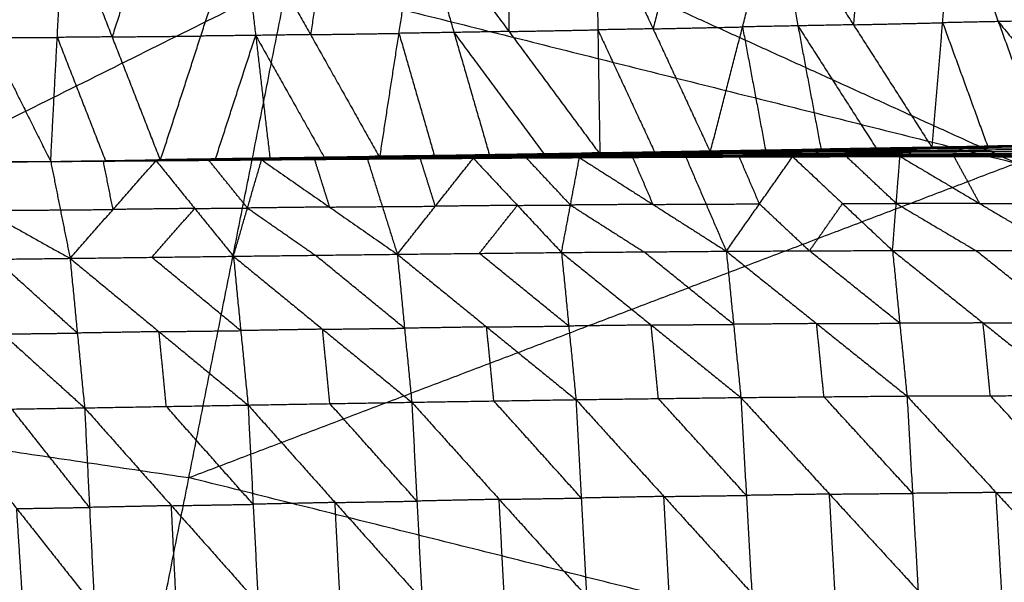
# Model space of a CAD drawing. Header units: millimetres. Extents: x -106 to 110, y -96 to 120.
# Tile 879 of 1020: x 19.57 to 26, y 106.05 to 109.73. Entities that reach past the tile are written whole.
import ezdxf

# ---------------------------------------------------------------- set-up
doc = ezdxf.new("R2010")
doc.units = ezdxf.units.MM
doc.header["$MEASUREMENT"] = 0
doc.layers.add('Default', color=7, linetype='Continuous', true_color=0x000000)

msp = doc.modelspace()

# ---------------------------------------------------------------- linework, layer by layer
at = {"layer": 'Default'}
for points in [[(24.0774, 108.8611, 9.16), (24.2879, 109.679, 9.0069), (24.4983, 110.497, 8.8538)], [(24.4983, 110.497, 8.8538), (24.6497, 109.6859, 9.0538), (24.801, 108.8748, 9.2539)], [(24.4983, 110.497, 8.8538), (25.0123, 109.6931, 9.1027), (25.5263, 108.8891, 9.3517)], [(25.081, 110.5102, 8.9356), (25.0467, 110.1016, 9.0192), (25.0123, 109.6931, 9.1027)], [(25.5263, 108.8891, 9.3517), (25.595, 109.7063, 9.1845), (25.6637, 110.5234, 9.0173)], [(25.6637, 110.5234, 9.0173), (25.9583, 109.7137, 9.2354), (26.2529, 108.904, 9.4534)], [(25.6637, 110.5234, 9.0173), (26.3228, 109.7219, 9.2884), (26.9818, 108.9203, 9.5596)], [(20.4342, 110.4274, 8.3741), (20.302, 110.0206, 8.454), (20.1699, 109.6138, 8.5339)], [(20.4853, 108.8057, 8.7525), (20.7496, 109.6193, 8.5927), (21.0139, 110.4329, 8.4329)], [(21.0139, 110.4329, 8.4329), (21.1078, 109.6234, 8.6294), (21.2016, 108.814, 8.8259)], [(21.0139, 110.4329, 8.4329), (21.4663, 109.6284, 8.6681), (21.9187, 108.8239, 8.9032)], [(21.5915, 110.4415, 8.497), (21.5289, 110.035, 8.5826), (21.4663, 109.6284, 8.6681)], [(21.9187, 108.8239, 8.9032), (22.0439, 109.637, 8.7322), (22.1692, 110.4501, 8.5611)], [(22.1692, 110.4501, 8.5611), (22.403, 109.6427, 8.7729), (22.6367, 108.8353, 8.9846)], [(22.1692, 110.4501, 8.5611), (22.7627, 109.649, 8.8157), (23.3561, 108.8478, 9.0702)], [(22.7495, 110.4611, 8.6312), (22.7561, 110.055, 8.7234), (22.7627, 109.649, 8.8157)], [(23.3298, 110.472, 8.7012), (23.3429, 109.6599, 8.8857), (23.3561, 108.8478, 9.0702)], [(23.3298, 110.472, 8.7012), (23.7036, 109.6665, 8.9306), (24.0774, 108.8611, 9.16)], [(23.914, 110.4845, 8.7775), (23.8088, 110.0755, 8.8541), (23.7036, 109.6665, 8.9306)], [(18.963, 110.4172, 8.2314), (19.3661, 109.6083, 8.4574), (19.7691, 108.7993, 8.6834)], [(19.7691, 108.7993, 8.6834), (19.8118, 109.6105, 8.4993), (19.8545, 110.4218, 8.3152)], [(19.8545, 110.4218, 8.3152), (20.1699, 109.6138, 8.5339), (20.4853, 108.8057, 8.7525)], [(10.9665, 104.8297, 9.1165), (16.142, 107.4049, 10.5669), (21.3175, 109.9802, 12.0172)], [(20.0257, 103.4859, 9.1165), (20.6716, 106.733, 10.5669), (21.3175, 109.9802, 12.0172)], [(21.3175, 109.9802, 12.0172), (26.0746, 108.7886, 12.0172), (30.8318, 107.597, 12.0172)], [(26.0746, 108.7886, 12.0172), (24.9001, 109.3221, 12.1189), (23.7256, 109.8555, 12.2207)], [(26.3228, 109.7219, 9.2884), (26.1405, 109.7178, 9.2619), (25.9583, 109.7137, 9.2354)], [(22.7627, 109.649, 8.8157), (23.0528, 109.6544, 8.8507), (23.3429, 109.6599, 8.8857)], [(23.7036, 109.6665, 8.9306), (23.5233, 109.6632, 8.9082), (23.3429, 109.6599, 8.8857)], [(23.3429, 109.6599, 8.8857), (23.5298, 109.2572, 9.0004), (23.7168, 108.8544, 9.1151)], [(23.7036, 109.6665, 8.9306), (23.9957, 109.6728, 8.9688), (24.2879, 109.679, 9.0069)], [(24.6497, 109.6859, 9.0538), (24.4688, 109.6825, 9.0304), (24.2879, 109.679, 9.0069)], [(24.2879, 109.679, 9.0069), (24.3635, 109.2735, 9.1069), (24.4392, 108.8679, 9.2069)], [(25.0123, 109.6931, 9.1027), (24.831, 109.6895, 9.0783), (24.6497, 109.6859, 9.0538)], [(24.6497, 109.6859, 9.0538), (24.9067, 109.2839, 9.1783), (25.1637, 108.882, 9.3028)], [(25.0123, 109.6931, 9.1027), (25.3037, 109.6997, 9.1436), (25.595, 109.7063, 9.1845)], [(25.9583, 109.7137, 9.2354), (25.7767, 109.71, 9.2099), (25.595, 109.7063, 9.1845)], [(25.595, 109.7063, 9.1845), (25.7423, 109.3014, 9.2935), (25.8896, 108.8965, 9.4025)], [(25.9583, 109.7137, 9.2354), (26.2878, 109.3129, 9.3709), (26.6174, 108.9121, 9.5065)], [(19.3661, 109.6083, 8.4574), (19.5889, 109.6094, 8.4784), (19.8118, 109.6105, 8.4993)], [(20.1699, 109.6138, 8.5339), (19.9908, 109.6121, 8.5166), (19.8118, 109.6105, 8.4993)], [(19.8118, 109.6105, 8.4993), (19.9695, 109.2065, 8.6087), (20.1272, 108.8025, 8.718)], [(20.1699, 109.6138, 8.5339), (20.4597, 109.6165, 8.5633), (20.7496, 109.6193, 8.5927)], [(21.1078, 109.6234, 8.6294), (20.9287, 109.6214, 8.6111), (20.7496, 109.6193, 8.5927)], [(20.8434, 108.8098, 8.7892), (20.9756, 109.2166, 8.7093), (21.1078, 109.6234, 8.6294)], [(21.4663, 109.6284, 8.6681), (21.287, 109.6259, 8.6487), (21.1078, 109.6234, 8.6294)], [(21.1078, 109.6234, 8.6294), (21.3339, 109.2212, 8.747), (21.5601, 108.8189, 8.8645)], [(21.4663, 109.6284, 8.6681), (21.7551, 109.6327, 8.7001), (22.0439, 109.637, 8.7322)], [(22.403, 109.6427, 8.7729), (22.2234, 109.6399, 8.7525), (22.0439, 109.637, 8.7322)], [(22.0439, 109.637, 8.7322), (22.1608, 109.2333, 8.838), (22.2777, 108.8296, 8.9439)], [(22.7627, 109.649, 8.8157), (22.5828, 109.6459, 8.7943), (22.403, 109.6427, 8.7729)], [(22.403, 109.6427, 8.7729), (22.6997, 109.2421, 8.9001), (22.9964, 108.8416, 9.0274)], [(24.0134, 108.8663, 9.1363), (24.7275, 108.8777, 9.2289), (25.4416, 108.8892, 9.3215)], [(24.0434, 108.8663, 9.1537), (24.7623, 108.8796, 9.2489), (25.4812, 108.8929, 9.3442)], [(24.0434, 108.8663, 9.1537), (24.7425, 108.8778, 9.2376), (25.4416, 108.8892, 9.3215)], [(25.1411, 108.8839, 9.299), (24.7817, 108.8772, 9.2514), (24.4222, 108.8706, 9.2038)], [(24.7425, 108.8778, 9.2376), (25.1019, 108.8844, 9.2852), (25.4614, 108.891, 9.3328)], [(25.4614, 108.891, 9.3328), (25.1118, 108.8853, 9.2909), (24.7623, 108.8796, 9.2489)], [(24.7623, 108.8796, 9.2489), (24.9517, 108.8817, 9.274), (25.1411, 108.8839, 9.299)], [(24.801, 108.8748, 9.2539), (25.1411, 108.8839, 9.299), (25.4812, 108.8929, 9.3442)], [(24.801, 108.8748, 9.2539), (25.1637, 108.882, 9.3028), (25.5263, 108.8891, 9.3517)], [(25.1411, 108.8839, 9.299), (25.3224, 108.8874, 9.3235), (25.5037, 108.891, 9.3479)], [(25.5037, 108.891, 9.3479), (25.3337, 108.8865, 9.3253), (25.1637, 108.882, 9.3028)], [(25.4049, 108.8705, 9.304), (25.4232, 108.8799, 9.3128), (25.4416, 108.8892, 9.3215)], [(25.4049, 108.8705, 9.304), (26.1209, 108.879, 9.3976), (26.8369, 108.8875, 9.4912)], [(26.1392, 108.8883, 9.4063), (25.7812, 108.8841, 9.3596), (25.4232, 108.8799, 9.3128)], [(25.4416, 108.8892, 9.3215), (26.1613, 108.902, 9.4183), (26.8809, 108.9149, 9.515)], [(25.4416, 108.8892, 9.3215), (25.4614, 108.891, 9.3328), (25.4812, 108.8929, 9.3442)], [(25.4416, 108.8892, 9.3215), (26.1392, 108.8883, 9.4063), (26.8369, 108.8875, 9.4912)], [(26.1811, 108.9039, 9.4296), (25.8212, 108.8975, 9.3812), (25.4614, 108.891, 9.3328)], [(25.4812, 108.8929, 9.3442), (26.2046, 108.9081, 9.445), (26.9281, 108.9232, 9.5459)], [(25.4812, 108.8929, 9.3442), (26.1811, 108.9039, 9.4296), (26.8809, 108.9149, 9.515)], [(25.4812, 108.8929, 9.3442), (25.867, 108.8984, 9.3988), (26.2529, 108.904, 9.4534)], [(25.4812, 108.8929, 9.3442), (25.5037, 108.891, 9.3479), (25.5263, 108.8891, 9.3517)], [(25.5037, 108.891, 9.3479), (25.6854, 108.8947, 9.3733), (25.867, 108.8984, 9.3988)], [(25.5263, 108.8891, 9.3517), (25.8896, 108.8965, 9.4025), (26.2529, 108.904, 9.4534)], [(26.5905, 108.9136, 9.4996), (26.2288, 108.906, 9.4492), (25.867, 108.8984, 9.3988)], [(25.867, 108.8984, 9.3988), (25.8783, 108.8975, 9.4007), (25.8896, 108.8965, 9.4025)], [(19.7691, 108.7995, 8.6838), (20.4746, 108.8108, 8.7481), (21.1801, 108.8222, 8.8124)], [(19.7691, 108.7995, 8.6838), (20.4697, 108.8099, 8.7459), (21.1704, 108.8203, 8.8079)], [(19.7691, 108.7995, 8.6838), (20.4797, 108.8094, 8.752), (21.1903, 108.8193, 8.8203)], [(20.4653, 108.8079, 8.7458), (20.8156, 108.813, 8.7768), (21.1659, 108.8182, 8.8079)], [(20.4697, 108.8099, 8.7459), (20.8225, 108.8155, 8.778), (21.1752, 108.8212, 8.8102)], [(21.1659, 108.8182, 8.8079), (20.8178, 108.8141, 8.7769), (20.4697, 108.8099, 8.7459)], [(21.1752, 108.8212, 8.8102), (20.8249, 108.816, 8.7791), (20.4746, 108.8108, 8.7481)], [(20.4746, 108.8108, 8.7481), (20.8299, 108.8158, 8.7822), (21.1852, 108.8207, 8.8164)], [(21.1852, 108.8207, 8.8164), (20.8324, 108.8151, 8.7842), (20.4797, 108.8094, 8.752)], [(20.4853, 108.8057, 8.7525), (20.8378, 108.8125, 8.7864), (21.1903, 108.8193, 8.8203)], [(20.8378, 108.8125, 8.7864), (21.0169, 108.8146, 8.8048), (21.196, 108.8166, 8.8231)], [(21.196, 108.8166, 8.8231), (21.0197, 108.8132, 8.8062), (20.8434, 108.8098, 8.7892)], [(21.1532, 108.8119, 8.8125), (21.8481, 108.8166, 8.8861), (22.543, 108.8212, 8.9597)], [(21.1532, 108.8119, 8.8125), (21.8414, 108.8162, 8.8887), (22.5296, 108.8206, 8.9648)], [(21.8522, 108.8187, 8.8837), (21.5048, 108.8164, 8.8469), (21.1573, 108.814, 8.8101)], [(21.1614, 108.8162, 8.8078), (21.8602, 108.8227, 8.8811), (22.559, 108.8291, 8.9543)], [(21.1614, 108.8162, 8.8078), (21.8522, 108.8187, 8.8837), (22.543, 108.8212, 8.9597)], [(21.1614, 108.8162, 8.8078), (21.1659, 108.8182, 8.8079), (21.1704, 108.8203, 8.8079)], [(21.8647, 108.8247, 8.8811), (21.5153, 108.8215, 8.8445), (21.1659, 108.8182, 8.8079)], [(21.1704, 108.8203, 8.8079), (21.8733, 108.8292, 8.8822), (22.5762, 108.8382, 8.9565)], [(21.1704, 108.8203, 8.8079), (21.8647, 108.8247, 8.8811), (22.559, 108.8291, 8.9543)], [(21.1704, 108.8203, 8.8079), (21.1752, 108.8212, 8.8102), (21.1801, 108.8222, 8.8124)], [(21.8781, 108.8302, 8.8845), (21.5267, 108.8257, 8.8473), (21.1752, 108.8212, 8.8102)], [(21.1801, 108.8222, 8.8124), (21.8874, 108.8333, 8.8887), (22.5947, 108.8444, 8.965)], [(21.1801, 108.8222, 8.8124), (21.8781, 108.8302, 8.8845), (22.5762, 108.8382, 8.9565)], [(21.1801, 108.8222, 8.8124), (21.1852, 108.8207, 8.8164), (21.1903, 108.8193, 8.8203)], [(21.8925, 108.8318, 8.8927), (21.5388, 108.8263, 8.8545), (21.1852, 108.8207, 8.8164)], [(21.1903, 108.8193, 8.8203), (21.8925, 108.8318, 8.8927), (22.5947, 108.8444, 8.965)], [(21.1903, 108.8193, 8.8203), (21.9024, 108.8306, 8.8992), (22.6145, 108.8419, 8.9781)], [(21.1903, 108.8193, 8.8203), (21.5545, 108.8216, 8.8618), (21.9187, 108.8239, 8.9032)], [(21.1903, 108.8193, 8.8203), (21.196, 108.8166, 8.8231), (21.2016, 108.814, 8.8259)], [(21.196, 108.8166, 8.8231), (21.3752, 108.8191, 8.8424), (21.5545, 108.8216, 8.8618)], [(21.2016, 108.814, 8.8259), (21.5601, 108.8189, 8.8645), (21.9187, 108.8239, 8.9032)], [(21.4953, 108.8138, 8.8511), (21.8394, 108.8159, 8.8892), (22.1835, 108.8181, 8.9273)], [(21.5545, 108.8216, 8.8618), (21.7284, 108.8261, 8.8805), (21.9024, 108.8306, 8.8992)], [(21.5545, 108.8216, 8.8618), (21.5573, 108.8203, 8.8631), (21.5601, 108.8189, 8.8645)], [(21.8374, 108.8156, 8.8897), (22.1835, 108.8181, 8.9273), (22.5296, 108.8206, 8.9648)], [(21.8414, 108.8162, 8.8887), (22.1889, 108.8186, 8.9255), (22.5363, 108.8209, 8.9623)], [(21.8481, 108.8166, 8.8861), (21.8502, 108.8176, 8.8849), (21.8522, 108.8187, 8.8837)], [(21.8522, 108.8187, 8.8837), (22.2016, 108.8219, 8.9204), (22.551, 108.8252, 8.957)], [(22.551, 108.8252, 8.957), (22.2056, 108.8239, 8.919), (21.8602, 108.8227, 8.8811)], [(21.8602, 108.8227, 8.8811), (21.8624, 108.8237, 8.8811), (21.8647, 108.8247, 8.8811)], [(21.8647, 108.8247, 8.8811), (22.2161, 108.8292, 8.9183), (22.5676, 108.8337, 8.9554)], [(22.5676, 108.8337, 8.9554), (22.2204, 108.8314, 8.9188), (21.8733, 108.8292, 8.8822)], [(21.8733, 108.8292, 8.8822), (21.8757, 108.8297, 8.8833), (21.8781, 108.8302, 8.8845)], [(21.8781, 108.8302, 8.8845), (22.2318, 108.8357, 8.9226), (22.5854, 108.8413, 8.9608)], [(22.5854, 108.8413, 8.9608), (22.2364, 108.8373, 8.9248), (21.8874, 108.8333, 8.8887)], [(21.8874, 108.8333, 8.8887), (21.8899, 108.8325, 8.8907), (21.8925, 108.8318, 8.8927)], [(21.8925, 108.8318, 8.8927), (22.2485, 108.8375, 8.9321), (22.6046, 108.8431, 8.9716)], [(22.6046, 108.8431, 8.9716), (22.2535, 108.8369, 8.9354), (21.9024, 108.8306, 8.8992)], [(21.9024, 108.8306, 8.8992), (22.0845, 108.8317, 8.9199), (22.2666, 108.8329, 8.9406)], [(21.9187, 108.8239, 8.9032), (22.2666, 108.8329, 8.9406), (22.6145, 108.8419, 8.9781)], [(21.9187, 108.8239, 8.9032), (22.2777, 108.8296, 8.9439), (22.6367, 108.8353, 8.9846)], [(22.033, 108.1932, 7.2379), (22.2813, 108.5069, 8.1014), (22.5296, 108.8206, 8.9648)], [(22.2813, 108.5069, 8.1014), (22.2324, 108.6625, 8.5143), (22.1835, 108.8181, 8.9273)], [(22.2666, 108.8329, 8.9406), (22.4461, 108.8358, 8.961), (22.6256, 108.8386, 8.9813)], [(22.6256, 108.8386, 8.9813), (22.4516, 108.8341, 8.9626), (22.2777, 108.8296, 8.9439)], [(22.5296, 108.8206, 8.9648), (22.8761, 108.8228, 9.0039), (23.2226, 108.825, 9.0429)], [(22.5296, 108.8206, 8.9648), (22.5363, 108.8209, 8.9623), (22.543, 108.8212, 8.9597)], [(22.5296, 108.8206, 8.9648), (22.8176, 108.5126, 8.1589), (23.1056, 108.2046, 7.353)], [(22.8828, 108.8231, 9.0013), (22.7096, 108.822, 8.9818), (22.5363, 108.8209, 8.9623)], [(22.543, 108.8212, 8.9597), (22.551, 108.8252, 8.957), (22.559, 108.8291, 8.9543)], [(22.543, 108.8212, 8.9597), (23.2302, 108.8249, 9.0419), (23.9174, 108.8287, 9.1241)], [(22.543, 108.8212, 8.9597), (23.2398, 108.8247, 9.0407), (23.9366, 108.8281, 9.1218)], [(22.543, 108.8212, 8.9597), (22.8828, 108.8231, 9.0013), (23.2226, 108.825, 9.0429)], [(23.2478, 108.8286, 9.0381), (22.8994, 108.8269, 8.9975), (22.551, 108.8252, 8.957)], [(22.559, 108.8291, 8.9543), (23.2595, 108.8345, 9.0362), (23.96, 108.8398, 9.1181)], [(22.559, 108.8291, 8.9543), (22.5676, 108.8337, 8.9554), (22.5762, 108.8382, 8.9565)], [(22.559, 108.8291, 8.9543), (23.2478, 108.8286, 9.0381), (23.9366, 108.8281, 9.1218)], [(23.2681, 108.839, 9.0373), (22.9178, 108.8363, 8.9963), (22.5676, 108.8337, 8.9554)], [(22.5762, 108.8382, 8.9565), (23.2809, 108.8463, 9.0401), (23.9856, 108.8545, 9.1236)], [(22.5762, 108.8382, 8.9565), (22.5854, 108.8413, 8.9608), (22.5947, 108.8444, 8.965)], [(22.5762, 108.8382, 8.9565), (23.2681, 108.839, 9.0373), (23.96, 108.8398, 9.1181)], [(23.2901, 108.8494, 9.0443), (22.9378, 108.8454, 9.0026), (22.5854, 108.8413, 8.9608)], [(22.5947, 108.8444, 8.965), (23.3041, 108.8553, 9.0507), (24.0134, 108.8663, 9.1363)], [(22.5947, 108.8444, 8.965), (23.2901, 108.8494, 9.0443), (23.9856, 108.8545, 9.1236)], [(22.5947, 108.8444, 8.965), (22.6046, 108.8431, 8.9716), (22.6145, 108.8419, 8.9781)], [(23.3139, 108.8541, 9.0572), (22.9593, 108.8486, 9.0144), (22.6046, 108.8431, 8.9716)], [(22.6145, 108.8419, 8.9781), (23.3139, 108.8541, 9.0572), (24.0134, 108.8663, 9.1363)], [(22.6145, 108.8419, 8.9781), (23.3289, 108.8541, 9.0659), (24.0434, 108.8663, 9.1537)], [(22.6145, 108.8419, 8.9781), (22.9853, 108.8448, 9.0241), (23.3561, 108.8478, 9.0702)], [(22.6145, 108.8419, 8.9781), (22.6256, 108.8386, 8.9813), (22.6367, 108.8353, 8.9846)], [(22.6256, 108.8386, 8.9813), (22.8054, 108.8417, 9.0027), (22.9853, 108.8448, 9.0241)], [(22.6367, 108.8353, 8.9846), (22.9964, 108.8416, 9.0274), (23.3561, 108.8478, 9.0702)], [(22.8761, 108.8228, 9.0039), (22.8795, 108.8229, 9.0026), (22.8828, 108.8231, 9.0013)], [(23.1641, 108.5148, 8.198), (23.0201, 108.6688, 8.6009), (22.8761, 108.8228, 9.0039)], [(22.8828, 108.8231, 9.0013), (23.2264, 108.825, 9.0424), (23.57, 108.8268, 9.0835)], [(23.2302, 108.8249, 9.0419), (23.0565, 108.824, 9.0216), (22.8828, 108.8231, 9.0013)], [(23.6997, 108.8571, 9.112), (23.3425, 108.851, 9.0681), (22.9853, 108.8448, 9.0241)], [(22.9853, 108.8448, 9.0241), (22.9908, 108.8432, 9.0258), (22.9964, 108.8416, 9.0274)], [(23.1056, 108.2046, 7.353), (23.1641, 108.5148, 8.198), (23.2226, 108.825, 9.0429)], [(23.2226, 108.825, 9.0429), (23.57, 108.8268, 9.0835), (23.9174, 108.8287, 9.1241)], [(23.2226, 108.825, 9.0429), (23.7022, 108.519, 8.2591), (24.1819, 108.2131, 7.4753)], [(23.2302, 108.8249, 9.0419), (23.5786, 108.8267, 9.0824), (23.927, 108.8284, 9.1229)], [(23.2398, 108.8247, 9.0407), (23.235, 108.8248, 9.0413), (23.2302, 108.8249, 9.0419)], [(23.2398, 108.8247, 9.0407), (23.2438, 108.8266, 9.0394), (23.2478, 108.8286, 9.0381)], [(23.2478, 108.8286, 9.0381), (23.5981, 108.8313, 9.079), (23.9483, 108.834, 9.1199)], [(23.2595, 108.8345, 9.0362), (23.2638, 108.8367, 9.0367), (23.2681, 108.839, 9.0373)], [(23.9483, 108.834, 9.1199), (23.6039, 108.8342, 9.0781), (23.2595, 108.8345, 9.0362)], [(23.2681, 108.839, 9.0373), (23.6204, 108.8431, 9.0791), (23.9728, 108.8471, 9.1208)], [(23.2809, 108.8463, 9.0401), (23.2855, 108.8479, 9.0422), (23.2901, 108.8494, 9.0443)], [(23.9728, 108.8471, 9.1208), (23.6268, 108.8467, 9.0805), (23.2809, 108.8463, 9.0401)], [(23.2901, 108.8494, 9.0443), (23.6448, 108.8549, 9.0872), (23.9995, 108.8604, 9.13)], [(23.9995, 108.8604, 9.13), (23.6518, 108.8578, 9.0903), (23.3041, 108.8553, 9.0507)], [(23.3041, 108.8553, 9.0507), (23.309, 108.8547, 9.0539), (23.3139, 108.8541, 9.0572)], [(23.3139, 108.8541, 9.0572), (23.6712, 108.8602, 9.1011), (24.0284, 108.8663, 9.145)], [(24.0284, 108.8663, 9.145), (23.6787, 108.8602, 9.1055), (23.3289, 108.8541, 9.0659)], [(23.3289, 108.8541, 9.0659), (23.5143, 108.8556, 9.0889), (23.6997, 108.8571, 9.112)], [(23.3561, 108.8478, 9.0702), (23.6997, 108.8571, 9.112), (24.0434, 108.8663, 9.1537)], [(23.3561, 108.8478, 9.0702), (23.7168, 108.8544, 9.1151), (24.0774, 108.8611, 9.16)], [(23.57, 108.8268, 9.0835), (23.6361, 108.6729, 8.6713), (23.7022, 108.519, 8.2591)], [(23.6997, 108.8571, 9.112), (23.8801, 108.8604, 9.1344), (24.0604, 108.8637, 9.1569)], [(24.0604, 108.8637, 9.1569), (23.8886, 108.8591, 9.136), (23.7168, 108.8544, 9.1151)], [(23.9174, 108.8287, 9.1241), (24.2663, 108.83, 9.1662), (24.6151, 108.8313, 9.2084)], [(23.9174, 108.8287, 9.1241), (23.927, 108.8284, 9.1229), (23.9366, 108.8281, 9.1218)], [(23.9174, 108.8287, 9.1241), (24.0496, 108.5209, 8.2997), (24.1819, 108.2131, 7.4753)], [(23.927, 108.8284, 9.1229), (24.0966, 108.8292, 9.1446), (24.2663, 108.83, 9.1662)], [(24.2759, 108.8297, 9.1651), (24.1015, 108.8291, 9.144), (23.927, 108.8284, 9.1229)], [(23.9366, 108.8281, 9.1218), (23.9483, 108.834, 9.1199), (23.96, 108.8398, 9.1181)], [(23.9366, 108.8281, 9.1218), (24.6388, 108.8302, 9.2088), (25.341, 108.8324, 9.2958)], [(23.9366, 108.8281, 9.1218), (24.2759, 108.8297, 9.1651), (24.6151, 108.8313, 9.2084)], [(24.6505, 108.8361, 9.2069), (24.2994, 108.835, 9.1634), (23.9483, 108.834, 9.1199)], [(23.96, 108.8398, 9.1181), (23.9728, 108.8471, 9.1208), (23.9856, 108.8545, 9.1236)], [(23.96, 108.8398, 9.1181), (24.6657, 108.8444, 9.2062), (25.3714, 108.849, 9.2943)], [(23.96, 108.8398, 9.1181), (24.6505, 108.8361, 9.2069), (25.341, 108.8324, 9.2958)], [(24.6785, 108.8518, 9.209), (24.3256, 108.8495, 9.1649), (23.9728, 108.8471, 9.1208)], [(23.9856, 108.8545, 9.1236), (24.6952, 108.8625, 9.2138), (25.4049, 108.8705, 9.304)], [(23.9856, 108.8545, 9.1236), (23.9995, 108.8604, 9.13), (24.0134, 108.8663, 9.1363)], [(23.9856, 108.8545, 9.1236), (24.6785, 108.8518, 9.209), (25.3714, 108.849, 9.2943)], [(24.7091, 108.8684, 9.2202), (24.3543, 108.8644, 9.1751), (23.9995, 108.8604, 9.13)], [(24.0134, 108.8663, 9.1363), (24.7091, 108.8684, 9.2202), (25.4049, 108.8705, 9.304)], [(24.0134, 108.8663, 9.1363), (24.0284, 108.8663, 9.145), (24.0434, 108.8663, 9.1537)], [(24.7425, 108.8778, 9.2376), (24.3855, 108.872, 9.1913), (24.0284, 108.8663, 9.145)], [(24.0434, 108.8663, 9.1537), (24.4222, 108.8706, 9.2038), (24.801, 108.8748, 9.2539)], [(24.0434, 108.8663, 9.1537), (24.0604, 108.8637, 9.1569), (24.0774, 108.8611, 9.16)], [(24.0604, 108.8637, 9.1569), (24.2413, 108.8671, 9.1803), (24.4222, 108.8706, 9.2038)], [(24.0774, 108.8611, 9.16), (24.4392, 108.8679, 9.2069), (24.801, 108.8748, 9.2539)], [(24.1819, 108.2131, 7.4753), (24.3985, 108.5222, 8.3418), (24.6151, 108.8313, 9.2084)], [(24.3985, 108.5222, 8.3418), (24.3324, 108.6761, 8.754), (24.2663, 108.83, 9.1662)], [(24.2759, 108.8297, 9.1651), (24.627, 108.8308, 9.2086), (24.9781, 108.8319, 9.2521)], [(24.6388, 108.8302, 9.2088), (24.4573, 108.83, 9.1869), (24.2759, 108.8297, 9.1651)], [(24.4222, 108.8706, 9.2038), (24.4307, 108.8693, 9.2054), (24.4392, 108.8679, 9.2069)], [(24.6151, 108.8313, 9.2084), (24.9657, 108.8321, 9.252), (25.3162, 108.8328, 9.2956)], [(24.6151, 108.8313, 9.2084), (24.9781, 108.8319, 9.2521), (25.341, 108.8324, 9.2958)], [(24.6151, 108.8313, 9.2084), (24.9414, 108.5245, 8.4072), (25.2677, 108.2177, 7.606)], [(24.6388, 108.8302, 9.2088), (24.6446, 108.8332, 9.2079), (24.6505, 108.8361, 9.2069)], [(24.6505, 108.8361, 9.2069), (25.0033, 108.8384, 9.251), (25.3562, 108.8407, 9.295)], [(24.6657, 108.8444, 9.2062), (24.6721, 108.8481, 9.2076), (24.6785, 108.8518, 9.209)], [(25.3562, 108.8407, 9.295), (25.0109, 108.8426, 9.2506), (24.6657, 108.8444, 9.2062)], [(24.6785, 108.8518, 9.209), (25.0333, 108.8558, 9.254), (25.3881, 108.8598, 9.2991)], [(24.6952, 108.8625, 9.2138), (24.7022, 108.8655, 9.217), (24.7091, 108.8684, 9.2202)], [(25.3881, 108.8598, 9.2991), (25.0417, 108.8612, 9.2565), (24.6952, 108.8625, 9.2138)], [(24.7091, 108.8684, 9.2202), (25.0662, 108.8741, 9.2665), (25.4232, 108.8799, 9.3128)], [(25.4232, 108.8799, 9.3128), (25.0754, 108.8788, 9.2708), (24.7275, 108.8777, 9.2289)], [(24.7275, 108.8777, 9.2289), (24.735, 108.8777, 9.2333), (24.7425, 108.8778, 9.2376)], [(24.9657, 108.8321, 9.252), (25.1471, 108.8323, 9.2739), (25.3286, 108.8326, 9.2957)], [(25.2919, 108.5252, 8.4508), (25.1288, 108.6786, 8.8514), (24.9657, 108.8321, 9.252)], [(25.3286, 108.8326, 9.2957), (25.1533, 108.8322, 9.2739), (24.9781, 108.8319, 9.2521)], [(25.2677, 108.2177, 7.606), (25.2919, 108.5252, 8.4508), (25.3162, 108.8328, 9.2956)], [(25.3162, 108.8328, 9.2956), (25.3286, 108.8326, 9.2957), (25.341, 108.8324, 9.2958)], [(25.3162, 108.8328, 9.2956), (25.6684, 108.8326, 9.3406), (26.0207, 108.8325, 9.3856)], [(25.3162, 108.8328, 9.2956), (25.8364, 108.5247, 8.5198), (26.3566, 108.2165, 7.744)], [(25.3286, 108.8326, 9.2957), (25.4985, 108.8326, 9.3182), (25.6684, 108.8326, 9.3406)], [(25.6808, 108.8324, 9.3407), (25.5047, 108.8325, 9.3182), (25.3286, 108.8326, 9.2957)], [(25.341, 108.8324, 9.2958), (25.3562, 108.8407, 9.295), (25.3714, 108.849, 9.2943)], [(25.341, 108.8324, 9.2958), (25.6808, 108.8324, 9.3407), (26.0207, 108.8325, 9.3856)], [(25.341, 108.8324, 9.2958), (26.0353, 108.8307, 9.3867), (26.7296, 108.8291, 9.4777)], [(25.341, 108.8324, 9.2958), (26.0504, 108.8323, 9.3864), (26.7598, 108.8323, 9.477)], [(26.0656, 108.8406, 9.3857), (25.7109, 108.8407, 9.3404), (25.3562, 108.8407, 9.295)], [(25.3714, 108.849, 9.2943), (25.3881, 108.8598, 9.2991), (25.4049, 108.8705, 9.304)], [(25.3714, 108.849, 9.2943), (26.084, 108.8529, 9.3855), (26.7967, 108.8568, 9.4768)], [(25.3714, 108.849, 9.2943), (26.0656, 108.8406, 9.3857), (26.7598, 108.8323, 9.477)], [(26.1008, 108.8637, 9.3904), (25.7444, 108.8617, 9.3448), (25.3881, 108.8598, 9.2991)], [(25.4049, 108.8705, 9.304), (26.1008, 108.8637, 9.3904), (26.7967, 108.8568, 9.4768)], [(25.6684, 108.8326, 9.3406), (25.7524, 108.6787, 8.9302), (25.8364, 108.5247, 8.5198)], [(25.6808, 108.8324, 9.3407), (26.028, 108.8316, 9.3862), (26.3751, 108.8308, 9.4316)], [(26.0353, 108.8307, 9.3867), (25.858, 108.8316, 9.3637), (25.6808, 108.8324, 9.3407)], [(18.7652, 108.7924, 8.5862), (19.2672, 108.7958, 8.6348), (19.7691, 108.7993, 8.6834)], [(18.7748, 108.7949, 8.5821), (19.272, 108.7971, 8.6327), (19.7691, 108.7993, 8.6834)], [(18.7755, 108.792, 8.5938), (19.2723, 108.7957, 8.6386), (19.7691, 108.7993, 8.6834)], [(18.7755, 108.792, 8.5938), (19.3355, 108.4792, 7.8105), (19.8955, 108.1665, 7.0272)], [(18.7833, 108.7976, 8.5804), (19.2762, 108.7985, 8.6319), (19.7691, 108.7993, 8.6834)], [(18.7898, 108.7998, 8.5809), (19.2794, 108.7995, 8.6322), (19.7691, 108.7993, 8.6834)], [(18.7952, 108.8013, 8.5828), (19.2822, 108.8003, 8.6331), (19.7691, 108.7993, 8.6834)], [(18.7993, 108.8007, 8.5867), (19.2842, 108.8, 8.6351), (19.7691, 108.7993, 8.6834)], [(18.802, 108.7974, 8.5917), (19.2856, 108.7983, 8.6375), (19.7691, 108.7993, 8.6834)], [(18.8037, 108.7922, 8.5965), (19.2864, 108.7957, 8.6399), (19.7691, 108.7993, 8.6834)], [(19.7691, 108.7995, 8.6838), (20.4653, 108.8079, 8.7458), (21.1614, 108.8162, 8.8078)], [(19.7691, 108.7995, 8.6838), (20.4611, 108.8057, 8.7481), (21.1532, 108.8119, 8.8125)], [(19.7691, 108.7995, 8.6838), (20.4577, 108.8049, 8.7507), (21.1463, 108.8103, 8.8177)], [(19.7691, 108.7995, 8.6838), (20.1272, 108.8026, 8.7182), (20.4853, 108.8057, 8.7525)], [(19.7691, 108.7993, 8.6834), (20.1272, 108.8025, 8.718), (20.4853, 108.8057, 8.7525)], [(19.7691, 108.7995, 8.6838), (20.1131, 108.8021, 8.7164), (20.4572, 108.8047, 8.749)], [(19.7691, 108.7993, 8.6834), (20.1131, 108.802, 8.7162), (20.4572, 108.8047, 8.749)], [(19.7691, 108.7993, 8.6834), (19.8323, 108.4829, 7.8553), (19.8955, 108.1665, 7.0272)], [(19.8955, 108.1665, 7.0272), (20.1763, 108.4856, 7.8881), (20.4572, 108.8047, 8.749)], [(20.1131, 108.8021, 8.7164), (20.4574, 108.8048, 8.7499), (20.8018, 108.8075, 8.7834)], [(20.4577, 108.8049, 8.7507), (20.2854, 108.8035, 8.7336), (20.1131, 108.8021, 8.7164)], [(20.1763, 108.4856, 7.8881), (20.1447, 108.6438, 8.3022), (20.1131, 108.802, 8.7162)], [(20.8378, 108.8125, 8.7864), (20.4825, 108.8076, 8.7523), (20.1272, 108.8026, 8.7182)], [(20.4572, 108.8047, 8.749), (20.8018, 108.8075, 8.7834), (21.1463, 108.8103, 8.8177)], [(20.4572, 108.8047, 8.749), (20.7099, 108.4924, 7.9393), (20.9626, 108.1801, 7.1295)], [(20.4577, 108.8049, 8.7507), (20.8037, 108.808, 8.7829), (21.1498, 108.8111, 8.8151)], [(20.4611, 108.8057, 8.7481), (20.4594, 108.8053, 8.7494), (20.4577, 108.8049, 8.7507)], [(20.4611, 108.8057, 8.7481), (20.8092, 108.8099, 8.7791), (21.1573, 108.814, 8.8101)], [(21.1573, 108.814, 8.8101), (20.8113, 108.811, 8.778), (20.4653, 108.8079, 8.7458)], [(20.4797, 108.8094, 8.752), (20.6587, 108.8109, 8.7692), (20.8378, 108.8125, 8.7864)], [(20.4853, 108.8057, 8.7525), (20.8434, 108.8098, 8.7892), (21.2016, 108.814, 8.8259)], [(20.6716, 106.733, 10.5669), (23.3731, 107.7608, 11.292), (26.0746, 108.7886, 12.0172)], [(21.0545, 108.4952, 7.9736), (20.9281, 108.6513, 8.3785), (20.8018, 108.8075, 8.7834)], [(20.9626, 108.1801, 7.1295), (21.0545, 108.4952, 7.9736), (21.1463, 108.8103, 8.8177)], [(21.1463, 108.8103, 8.8177), (21.4918, 108.8129, 8.8537), (21.8374, 108.8156, 8.8897)], [(21.1463, 108.8103, 8.8177), (21.1498, 108.8111, 8.8151), (21.1532, 108.8119, 8.8125)], [(21.1463, 108.8103, 8.8177), (21.5897, 108.5017, 8.0278), (22.033, 108.1932, 7.2379)], [(21.4953, 108.8138, 8.8511), (21.3225, 108.8124, 8.8331), (21.1498, 108.8111, 8.8151)], [(21.1532, 108.8119, 8.8125), (21.1573, 108.814, 8.8101), (21.1614, 108.8162, 8.8078)], [(21.1532, 108.8119, 8.8125), (21.4953, 108.8138, 8.8511), (21.8374, 108.8156, 8.8897)], [(21.4918, 108.8129, 8.8537), (21.4936, 108.8133, 8.8524), (21.4953, 108.8138, 8.8511)], [(21.4918, 108.8129, 8.8537), (21.5408, 108.6573, 8.4407), (21.5897, 108.5017, 8.0278)], [(21.8414, 108.8162, 8.8887), (21.6683, 108.815, 8.8699), (21.4953, 108.8138, 8.8511)], [(21.8374, 108.8156, 8.8897), (21.9352, 108.5044, 8.0638), (22.033, 108.1932, 7.2379)], [(21.8481, 108.8166, 8.8861), (21.8448, 108.8164, 8.8874), (21.8414, 108.8162, 8.8887)], [(20.7099, 108.4924, 7.9393), (20.8822, 108.4938, 7.9564), (21.0545, 108.4952, 7.9736)], [(21.5897, 108.5017, 8.0278), (21.3221, 108.4985, 8.0007), (21.0545, 108.4952, 7.9736)], [(21.0545, 108.4952, 7.9736), (21.2761, 108.3409, 7.5786), (21.4978, 108.1866, 7.1837)], [(21.5897, 108.5017, 8.0278), (21.7624, 108.5031, 8.0458), (21.9352, 108.5044, 8.0638)], [(21.9352, 108.5044, 8.0638), (22.1082, 108.5056, 8.0826), (22.2813, 108.5069, 8.1014)], [(22.8176, 108.5126, 8.1589), (22.5494, 108.5097, 8.1301), (22.2813, 108.5069, 8.1014)], [(22.5693, 108.1989, 7.2954), (22.6934, 108.3557, 7.7272), (22.8176, 108.5126, 8.1589)], [(22.8176, 108.5126, 8.1589), (22.9909, 108.5137, 8.1784), (23.1641, 108.5148, 8.198)], [(23.7022, 108.519, 8.2591), (23.4332, 108.5169, 8.2286), (23.1641, 108.5148, 8.198)], [(23.1641, 108.5148, 8.198), (23.4039, 108.3618, 7.8061), (23.6437, 108.2088, 7.4142)], [(23.7022, 108.519, 8.2591), (23.8759, 108.5199, 8.2794), (24.0496, 108.5209, 8.2997)], [(24.0496, 108.5209, 8.2997), (24.2241, 108.5215, 8.3208), (24.3985, 108.5222, 8.3418)], [(24.3985, 108.5222, 8.3418), (24.5616, 108.3688, 7.9412), (24.7248, 108.2154, 7.5406)], [(24.7248, 108.2154, 7.5406), (24.8331, 108.3699, 7.9739), (24.9414, 108.5245, 8.4072)], [(24.9414, 108.5245, 8.4072), (25.1167, 108.5249, 8.429), (25.2919, 108.5252, 8.4508)], [(25.2919, 108.5252, 8.4508), (25.552, 108.3712, 8.0629), (25.8121, 108.2171, 7.675)], [(25.8364, 108.5247, 8.5198), (25.5642, 108.5249, 8.4853), (25.2919, 108.5252, 8.4508)], [(25.8364, 108.5247, 8.5198), (26.0125, 108.5246, 8.5423), (26.1887, 108.5245, 8.5648)], [(19.3355, 108.4792, 7.8105), (19.5839, 108.4811, 7.8329), (19.8323, 108.4829, 7.8553)], [(19.8323, 108.4829, 7.8553), (20.0043, 108.4842, 7.8717), (20.1763, 108.4856, 7.8881)], [(20.7099, 108.4924, 7.9393), (20.4431, 108.489, 7.9137), (20.1763, 108.4856, 7.8881)], [(20.429, 108.1733, 7.0784), (20.5694, 108.3328, 7.5088), (20.7099, 108.4924, 7.9393)], [(19.8955, 108.1665, 7.0272), (20.429, 108.1733, 7.0784), (20.9626, 108.1801, 7.1295)], [(20.9626, 108.1801, 7.1295), (21.4978, 108.1866, 7.1837), (22.033, 108.1932, 7.2379)], [(20.9626, 108.1801, 7.1295), (21.0103, 107.6938, 6.3996), (21.058, 107.2076, 5.6698)], [(20.9626, 108.1801, 7.1295), (21.5449, 107.703, 6.4522), (22.1273, 107.226, 5.775)], [(22.0801, 107.7096, 6.5065), (21.789, 107.9481, 6.8451), (21.4978, 108.1866, 7.1837)], [(22.033, 108.1932, 7.2379), (22.5693, 108.1989, 7.2954), (23.1056, 108.2046, 7.353)], [(22.033, 108.1932, 7.2379), (22.0801, 107.7096, 6.5065), (22.1273, 107.226, 5.775)], [(22.033, 108.1932, 7.2379), (22.6165, 107.718, 6.5621), (23.2, 107.2429, 5.8862)], [(23.1528, 107.7237, 6.6196), (22.861, 107.9613, 6.9575), (22.5693, 108.1989, 7.2954)], [(23.1056, 108.2046, 7.353), (23.6437, 108.2088, 7.4142), (24.1819, 108.2131, 7.4753)], [(23.1056, 108.2046, 7.353), (23.1528, 107.7237, 6.6196), (23.2, 107.2429, 5.8862)], [(23.1056, 108.2046, 7.353), (23.6913, 107.7307, 6.6788), (24.277, 107.2569, 6.0047)], [(24.2294, 107.735, 6.74), (23.9366, 107.9719, 7.0771), (23.6437, 108.2088, 7.4142)], [(24.1819, 108.2131, 7.4753), (24.7248, 108.2154, 7.5406), (25.2677, 108.2177, 7.606)], [(24.1819, 108.2131, 7.4753), (24.2294, 107.735, 6.74), (24.277, 107.2569, 6.0047)], [(24.1819, 108.2131, 7.4753), (24.7719, 107.7399, 6.8035), (25.362, 107.2667, 6.1316)], [(25.3148, 107.7422, 6.8688), (25.0198, 107.9788, 7.2047), (24.7248, 108.2154, 7.5406)], [(25.2677, 108.2177, 7.606), (25.3148, 107.7422, 6.8688), (25.362, 107.2667, 6.1316)], [(25.2677, 108.2177, 7.606), (25.8121, 108.2171, 7.675), (26.3566, 108.2165, 7.744)], [(25.2677, 108.2177, 7.606), (25.8592, 107.744, 6.9365), (26.4508, 107.2702, 6.267)], [(26.4037, 107.7434, 7.0055), (26.1079, 107.9802, 7.3402), (25.8121, 108.2171, 7.675)], [(18.9238, 108.1543, 6.9389), (19.4096, 108.1604, 6.9831), (19.8955, 108.1665, 7.0272)], [(18.9238, 108.1543, 6.9389), (19.4571, 107.6718, 6.2541), (19.9904, 107.1892, 5.5692)], [(19.9429, 107.6779, 6.2982), (19.6763, 107.9191, 6.6406), (19.4096, 108.1604, 6.9831)], [(19.8955, 108.1665, 7.0272), (19.9429, 107.6779, 6.2982), (19.9904, 107.1892, 5.5692)], [(19.8955, 108.1665, 7.0272), (20.4767, 107.687, 6.3485), (21.058, 107.2076, 5.6698)], [(21.0103, 107.6938, 6.3996), (20.7196, 107.9336, 6.739), (20.429, 108.1733, 7.0784)], [(22.6165, 107.718, 6.5621), (22.8846, 107.7209, 6.5908), (23.1528, 107.7237, 6.6196)], [(23.6913, 107.7307, 6.6788), (23.422, 107.7272, 6.6492), (23.1528, 107.7237, 6.6196)], [(23.6913, 107.7307, 6.6788), (23.9603, 107.7329, 6.7094), (24.2294, 107.735, 6.74)], [(23.7385, 107.2499, 5.9455), (23.7149, 107.4903, 6.3121), (23.6913, 107.7307, 6.6788)], [(24.7719, 107.7399, 6.8035), (24.5007, 107.7374, 6.7717), (24.2294, 107.735, 6.74)], [(24.7719, 107.7399, 6.8035), (25.0434, 107.741, 6.8361), (25.3148, 107.7422, 6.8688)], [(24.8195, 107.2618, 6.0681), (24.7957, 107.5009, 6.4358), (24.7719, 107.7399, 6.8035)], [(25.8592, 107.744, 6.9365), (25.587, 107.7431, 6.9026), (25.3148, 107.7422, 6.8688)], [(25.9064, 107.2685, 6.1993), (25.8828, 107.5062, 6.5679), (25.8592, 107.744, 6.9365)], [(25.8592, 107.744, 6.9365), (26.1315, 107.7437, 6.971), (26.4037, 107.7434, 7.0055)], [(19.4571, 107.6718, 6.2541), (19.7, 107.6748, 6.2761), (19.9429, 107.6779, 6.2982)], [(20.4767, 107.687, 6.3485), (20.2098, 107.6824, 6.3234), (19.9429, 107.6779, 6.2982)], [(20.4767, 107.687, 6.3485), (20.7435, 107.6904, 6.3741), (21.0103, 107.6938, 6.3996)], [(20.5242, 107.1984, 5.6195), (20.5005, 107.4427, 5.984), (20.4767, 107.687, 6.3485)], [(21.5449, 107.703, 6.4522), (21.2776, 107.6984, 6.4259), (21.0103, 107.6938, 6.3996)], [(21.5449, 107.703, 6.4522), (21.8125, 107.7063, 6.4793), (22.0801, 107.7096, 6.5065)], [(21.5926, 107.2168, 5.7224), (21.5688, 107.4599, 6.0873), (21.5449, 107.703, 6.4522)], [(22.6165, 107.718, 6.5621), (22.3483, 107.7138, 6.5343), (22.0801, 107.7096, 6.5065)], [(22.6636, 107.2344, 5.8306), (22.6401, 107.4762, 6.1963), (22.6165, 107.718, 6.5621)], [(20.0257, 103.4859, 9.1165), (25.4287, 105.5414, 10.5669), (30.8318, 107.597, 12.0172)], [(16.142, 107.4049, 10.5669), (18.4068, 107.069, 10.5669), (20.6716, 106.733, 10.5669)], [(21.058, 107.2076, 5.6698), (21.5926, 107.2168, 5.7224), (22.1273, 107.226, 5.775)], [(22.161, 106.5797, 5.1519), (21.8768, 106.8983, 5.4371), (21.5926, 107.2168, 5.7224)], [(22.1273, 107.226, 5.775), (22.6636, 107.2344, 5.8306), (23.2, 107.2429, 5.8862)], [(22.1273, 107.226, 5.775), (22.161, 106.5797, 5.1519), (22.1947, 105.9335, 4.5289)], [(22.1273, 107.226, 5.775), (22.6983, 106.5912, 5.2053), (23.2693, 105.9563, 4.6356)], [(23.2347, 106.5996, 5.2609), (22.9491, 106.917, 5.5458), (22.6636, 107.2344, 5.8306)], [(23.2, 107.2429, 5.8862), (23.7385, 107.2499, 5.9455), (24.277, 107.2569, 6.0047)], [(23.2, 107.2429, 5.8862), (23.2347, 106.5996, 5.2609), (23.2693, 105.9563, 4.6356)], [(23.2, 107.2429, 5.8862), (23.7744, 106.6099, 5.3177), (24.3488, 105.977, 4.7492)], [(24.3129, 106.6169, 5.3769), (24.0257, 106.9334, 5.6612), (23.7385, 107.2499, 5.9455)], [(24.277, 107.2569, 6.0047), (24.8195, 107.2618, 6.0681), (25.362, 107.2667, 6.1316)], [(24.277, 107.2569, 6.0047), (24.3129, 106.6169, 5.3769), (24.3488, 105.977, 4.7492)], [(24.277, 107.2569, 6.0047), (24.8559, 106.6254, 5.4379), (25.4348, 105.9938, 4.8711)], [(25.3984, 106.6303, 5.5014), (25.1089, 106.946, 5.7848), (24.8195, 107.2618, 6.0681)], [(25.362, 107.2667, 6.1316), (25.9064, 107.2685, 6.1993), (26.4508, 107.2702, 6.267)], [(25.362, 107.2667, 6.1316), (25.3984, 106.6303, 5.5014), (25.4348, 105.9938, 4.8711)], [(25.362, 107.2667, 6.1316), (25.9437, 106.6357, 5.567), (26.5255, 106.0047, 5.0023)], [(26.4882, 106.6375, 5.6347), (26.1973, 106.953, 5.917), (25.9064, 107.2685, 6.1993)], [(19.0396, 107.1735, 5.483), (19.515, 107.1814, 5.5261), (19.9904, 107.1892, 5.5692)], [(19.0396, 107.1735, 5.483), (19.5471, 106.5307, 4.9061), (20.0547, 105.8878, 4.3292)], [(20.0226, 106.5385, 4.9492), (19.7688, 106.8599, 5.2377), (19.515, 107.1814, 5.5261)], [(19.9904, 107.1892, 5.5692), (20.5242, 107.1984, 5.6195), (21.058, 107.2076, 5.6698)], [(19.9904, 107.1892, 5.5692), (20.0226, 106.5385, 4.9492), (20.0547, 105.8878, 4.3292)], [(19.9904, 107.1892, 5.5692), (20.5575, 106.5497, 4.9983), (21.1245, 105.9101, 4.4274)], [(21.0912, 106.5588, 5.0486), (20.8077, 106.8786, 5.334), (20.5242, 107.1984, 5.6195)], [(21.058, 107.2076, 5.6698), (21.0912, 106.5588, 5.0486), (21.1245, 105.9101, 4.4274)], [(21.058, 107.2076, 5.6698), (21.6263, 106.5705, 5.0993), (22.1947, 105.9335, 4.5289)], [(25.4287, 105.5414, 10.5669), (23.0502, 106.1372, 10.5669), (20.6716, 106.733, 10.5669)], [(24.8559, 106.6254, 5.4379), (25.1271, 106.6278, 5.4696), (25.3984, 106.6303, 5.5014)], [(25.9437, 106.6357, 5.567), (25.6711, 106.633, 5.5342), (25.3984, 106.6303, 5.5014)], [(25.9437, 106.6357, 5.567), (26.216, 106.6366, 5.6008), (26.4882, 106.6375, 5.6347)], [(25.9802, 105.9993, 4.9367), (25.9619, 106.3175, 5.2518), (25.9437, 106.6357, 5.567)], [(21.6263, 106.5705, 5.0993), (21.3588, 106.5647, 5.0739), (21.0912, 106.5588, 5.0486)], [(21.6263, 106.5705, 5.0993), (21.8936, 106.5751, 5.1256), (22.161, 106.5797, 5.1519)], [(21.6596, 105.9218, 4.4781), (21.6429, 106.2462, 4.7887), (21.6263, 106.5705, 5.0993)], [(22.6983, 106.5912, 5.2053), (22.4296, 106.5855, 5.1786), (22.161, 106.5797, 5.1519)], [(22.6983, 106.5912, 5.2053), (22.9665, 106.5954, 5.2331), (23.2347, 106.5996, 5.2609)], [(22.732, 105.9449, 4.5822), (22.7151, 106.268, 4.8938), (22.6983, 106.5912, 5.2053)], [(23.7744, 106.6099, 5.3177), (23.5045, 106.6048, 5.2893), (23.2347, 106.5996, 5.2609)], [(23.7744, 106.6099, 5.3177), (24.0436, 106.6134, 5.3473), (24.3129, 106.6169, 5.3769)], [(23.8091, 105.9666, 4.6924), (23.7917, 106.2883, 5.005), (23.7744, 106.6099, 5.3177)], [(24.8559, 106.6254, 5.4379), (24.5844, 106.6211, 5.4074), (24.3129, 106.6169, 5.3769)], [(24.8918, 105.9854, 4.8101), (24.8738, 106.3054, 5.124), (24.8559, 106.6254, 5.4379)], [(19.5471, 106.5307, 4.9061), (19.7849, 106.5346, 4.9276), (20.0226, 106.5385, 4.9492)], [(19.5891, 105.8788, 4.2873), (19.5681, 106.2047, 4.5967), (19.5471, 106.5307, 4.9061)], [(20.5575, 106.5497, 4.9983), (20.29, 106.5441, 4.9738), (20.0226, 106.5385, 4.9492)], [(20.5575, 106.5497, 4.9983), (20.8244, 106.5542, 5.0235), (21.0912, 106.5588, 5.0486)], [(20.5896, 105.8989, 4.3783), (20.5735, 106.2243, 4.6883), (20.5575, 106.5497, 4.9983)]]:
    msp.add_open_spline(points, degree=2, dxfattribs=at)

doc.saveas('drawing.dxf')
